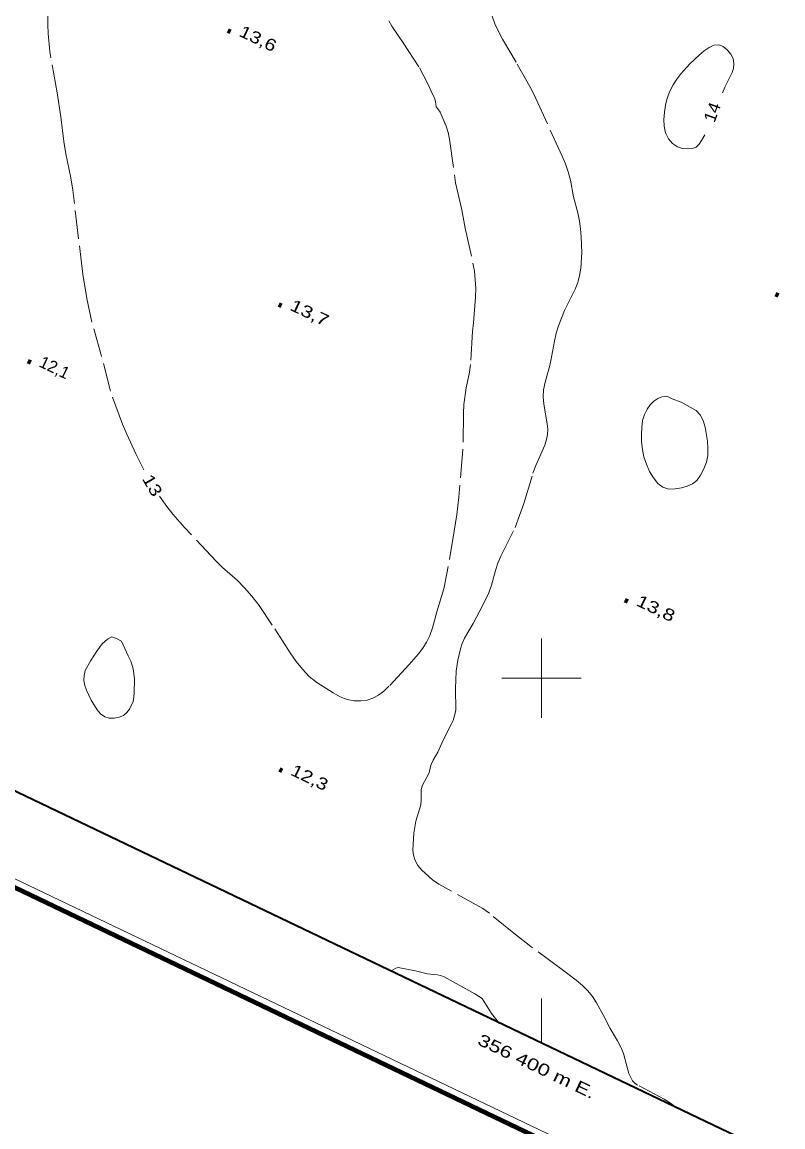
# Model space of a CAD drawing. Extents: x 355726 to 357533, y 5103782 to 5105258.
# Drawn here: x 356334.6 to 356430.4, y 5104143.5 to 5104282.7 of the extents above; entities that cross this region are included whole.
import ezdxf
from ezdxf.enums import TextEntityAlignment as Align

# ---------------------------------------------------------------- set-up
doc = ezdxf.new("R2010")
doc.units = 0
doc.header["$LTSCALE"] = 0.6
doc.linetypes.add('LONG_DASHED', pattern=[7.5, 6, -1.5])
for name, color, linetype, lineweight in [('2', 7, 'LONG_DASHED', 13), ('3', 7, 'Continuous', 140), ('60', 7, 'Continuous', 13), ('61', 7, 'Continuous', 13)]:
    doc.layers.add(name, color=color, linetype=linetype, lineweight=lineweight)

msp = doc.modelspace()

# ---------------------------------------------------------------- linework, layer by layer
at = {"layer": '2'}
for points in [[(356349.91, 5104226.28), (356348.89, 5104228.3), (356347.76, 5104230.76), (356347.23, 5104232.05), (356345.69, 5104236.18), (356344.57, 5104240.58), (356343.37, 5104244.88), (356342.7, 5104247.88), (356342.21, 5104250.92), (356340.95, 5104261.54), (356340.7, 5104263.09), (356340.09, 5104266.12), (356339.84, 5104267.65), (356339.45, 5104270.76), (356338.99, 5104273.79), (356338.04, 5104279), (356337.84, 5104281.28), (356337.79, 5104282.38), (356337.8, 5104283.45)], [(356380.75, 5104282.87), (356381.14, 5104282.21), (356382.59, 5104280.09), (356384.64, 5104276.94), (356385.73, 5104274.86), (356386.25, 5104273.63), (356386.51, 5104273.15), (356386.65, 5104272.68), (356386.73, 5104272.01), (356386.96, 5104271.79), (356387.23, 5104271.34), (356388.01, 5104269.59), (356388.24, 5104268.8), (356388.42, 5104267.93), (356389.17, 5104262.46), (356389.98, 5104259.04), (356390.39, 5104256.72), (356391.37, 5104252.34), (356391.55, 5104251.3), (356391.72, 5104249.11)], [(356416.87, 5104146.01), (356416.13, 5104146.55), (356415.47, 5104146.95), (356412.1, 5104148.74), (356411.76, 5104148.96), (356411.48, 5104149.28), (356411.02, 5104150.17), (356410.33, 5104152.7), (356410, 5104153.5), (356409.59, 5104154.3), (356408.65, 5104155.88), (356407.83, 5104157.51), (356406.94, 5104159.11), (356406.43, 5104159.91), (356405.85, 5104160.63), (356405.17, 5104161.3), (356404.39, 5104161.95), (356402.5, 5104163.38), (356398.44, 5104166.37), (356396.71, 5104167.71), (356393.44, 5104170.38), (356392.59, 5104171), (356387.9, 5104173.58), (356387.08, 5104174.07), (356386.29, 5104174.62), (356384.92, 5104175.8), (356384.42, 5104176.42), (356384.08, 5104177.05), (356383.86, 5104177.7), (356383.78, 5104178.33), (356383.92, 5104180.48), (356384.16, 5104182.01), (356384.8, 5104184.05), (356384.86, 5104184.7), (356384.84, 5104185.98), (356385.03, 5104186.51), (356385.79, 5104188.01), (356386.09, 5104189.12), (356386.35, 5104189.67), (356386.93, 5104190.68), (356387.6, 5104192.2), (356388.65, 5104194.24), (356388.86, 5104194.7), (356389.13, 5104195.61), (356389.19, 5104196.04), (356389.15, 5104198.73), (356389.27, 5104200.88), (356389.46, 5104202.3), (356389.78, 5104203.72), (356389.99, 5104204.4), (356390.28, 5104205.05), (356391.4, 5104206.9), (356392.54, 5104209.05), (356393.37, 5104210.78), (356393.7, 5104211.72), (356394.2, 5104213.59), (356394.51, 5104214.49), (356394.87, 5104215.38), (356396.68, 5104219.01), (356397.77, 5104222.01), (356398.93, 5104225.84), (356399.29, 5104226.8), (356400.44, 5104229.38), (356400.65, 5104230.08), (356400.75, 5104230.72), (356400.78, 5104231.38), (356400.72, 5104232.09), (356400.28, 5104234.54), (356400.21, 5104235.43), (356400.27, 5104236.37), (356400.45, 5104237.34), (356401.04, 5104239.44), (356401.28, 5104240.49), (356401.63, 5104242.51), (356401.85, 5104243.49), (356402.15, 5104244.44), (356402.89, 5104246.36), (356404.25, 5104249.03), (356404.6, 5104249.87), (356404.81, 5104250.76), (356404.94, 5104251.71), (356405.07, 5104253.66), (356405, 5104255.63), (356404.9, 5104256.65), (356404.78, 5104257.63), (356404.58, 5104258.65), (356404.05, 5104260.68), (356403.64, 5104262.79), (356403.38, 5104263.83), (356403.02, 5104264.83), (356402.6, 5104265.8), (356399.3, 5104273.07), (356398.71, 5104274.28), (356396.82, 5104277.65), (356395.09, 5104280.54), (356394.59, 5104281.53), (356394.14, 5104282.49), (356393.77, 5104283.44)], [(356420.56, 5104268.51), (356420.18, 5104267.8), (356419.85, 5104267.3), (356419.47, 5104266.96), (356418.99, 5104266.76), (356418.43, 5104266.72), (356417.78, 5104266.78), (356417.12, 5104267), (356416.51, 5104267.41), (356415.99, 5104268.01), (356415.64, 5104268.74), (356415.46, 5104269.58), (356415.43, 5104270.44), (356415.48, 5104271.34), (356415.63, 5104272.24), (356415.85, 5104273.12), (356416.18, 5104273.99), (356416.58, 5104274.78), (356417.05, 5104275.51), (356417.56, 5104276.19), (356418.7, 5104277.44), (356419.92, 5104278.59), (356420.51, 5104279.09), (356421.12, 5104279.51), (356421.72, 5104279.79), (356422.33, 5104279.83), (356422.89, 5104279.61), (356423.41, 5104279.23), (356423.86, 5104278.68), (356424.14, 5104278.11), (356424.24, 5104277.48), (356424.2, 5104276.86), (356424.04, 5104276.36), (356423.08, 5104274.51), (356422.79, 5104273.8)], [(356391.72, 5104249.11), (356391.7, 5104248.04), (356391.44, 5104244.8), (356391.31, 5104243.7), (356391.07, 5104239.55), (356390.95, 5104238.58), (356390.53, 5104236.62), (356390.23, 5104234.49), (356390.16, 5104233.36), (356390.11, 5104228.84), (356389.58, 5104222.82), (356389.33, 5104220.66), (356389.01, 5104218.54), (356388.09, 5104213.21), (356387.7, 5104211.26), (356386.82, 5104208.37), (356386.28, 5104206.36), (356385.94, 5104205.41), (356385.51, 5104204.57), (356385.04, 5104203.8), (356384.49, 5104203.09), (356383.34, 5104201.73), (356380.78, 5104199), (356380.14, 5104198.36), (356379.47, 5104197.86), (356378.76, 5104197.5), (356378.02, 5104197.26), (356377.24, 5104197.15), (356376.41, 5104197.16), (356375.53, 5104197.33), (356374.65, 5104197.66), (356373.74, 5104198.16), (356371.71, 5104199.45), (356370.75, 5104200.23), (356369.88, 5104201.13), (356369.08, 5104202.12), (356368.32, 5104203.19), (356366.09, 5104206.71), (356364.43, 5104209.19), (356363.52, 5104210.34), (356362.59, 5104211.42), (356361.64, 5104212.36), (356359.81, 5104213.96), (356358.98, 5104214.79), (356355.03, 5104219.01), (356353.54, 5104220.7), (356352.79, 5104221.65), (356351.87, 5104222.96)]]:
    msp.add_lwpolyline(points, dxfattribs=at)
msp.add_lwpolyline([(356417.59, 5104234.79), (356419.47, 5104233.76), (356419.98, 5104233.2), (356420.36, 5104232.49), (356420.64, 5104231.65), (356420.92, 5104229.9), (356420.97, 5104228.97), (356420.95, 5104228.08), (356420.78, 5104227.22), (356420.45, 5104226.38), (356420.04, 5104225.59), (356419.57, 5104224.95), (356419.03, 5104224.51), (356418.37, 5104224.2), (356417.64, 5104223.99), (356416.85, 5104223.87), (356416.04, 5104223.84), (356415.29, 5104224.08), (356414.66, 5104224.55), (356414.1, 5104225.25), (356413.6, 5104226.08), (356413.21, 5104226.99), (356412.9, 5104227.91), (356412.72, 5104228.84), (356412.61, 5104229.79), (356412.58, 5104230.73), (356412.63, 5104231.63), (356412.74, 5104232.51), (356412.97, 5104233.26), (356413.3, 5104233.92), (356413.71, 5104234.45), (356414.17, 5104234.91), (356414.66, 5104235.26), (356415.16, 5104235.46), (356415.62, 5104235.54), (356415.96, 5104235.47), (356416.45, 5104235.21)], close=True, dxfattribs=at)
at = {"layer": '2', "linetype": 'Continuous'}
msp.add_lwpolyline([(356347.94, 5104202.83), (356348.27, 5104202.16), (356348.5, 5104201.38), (356348.6, 5104200.93), (356348.72, 5104199.87), (356348.7, 5104198.18), (356348.65, 5104197.63), (356348.54, 5104197.09), (356348.08, 5104196.12), (356347.76, 5104195.69), (356347.34, 5104195.32), (356346.78, 5104195.09), (356346.16, 5104194.96), (356345.55, 5104194.96), (356344.97, 5104195.16), (356344.45, 5104195.53), (356344.02, 5104196.03), (356343.28, 5104197.24), (356342.67, 5104198.51), (356342.47, 5104199.11), (356342.36, 5104199.72), (356342.37, 5104200.34), (356342.52, 5104200.98), (356343.21, 5104202.24), (356343.99, 5104203.42), (356344.66, 5104204.33), (356345.33, 5104204.94), (356345.86, 5104205.21), (356346.44, 5104205.03), (356347.1, 5104204.66)], close=True, dxfattribs=at)
msp.add_lwpolyline([(356381.06, 5104163.15), (356381.66, 5104163.48), (356381.93, 5104163.55), (356384.14, 5104163.11), (356385.6, 5104162.75), (356386.88, 5104162.63), (356387.29, 5104162.55), (356387.72, 5104162.36), (356391.59, 5104160.22), (356392.52, 5104159.65), (356393.72, 5104157.76), (356394.55, 5104156.69)], dxfattribs=at)
at = {"layer": '3'}
for p, q in [((356360.48, 5104281.65), (356360.84, 5104281.48)), ((356429.5, 5104248.42), (356429.86, 5104248.25)), ((356366.89, 5104247.11), (356367.25, 5104246.94)), ((356335.29, 5104239.97), (356335.65, 5104239.8)), ((356410.51, 5104209.86), (356410.87, 5104209.69)), ((356366.98, 5104188.51), (356367.34, 5104188.34))]:
    msp.add_line(p, q, dxfattribs=at)
at = {"layer": '60', "lineweight": 158}
msp.add_lwpolyline([(355725.74, 5104464.62), (357152.72, 5103781.6), (357532.66, 5104575.38), (356105.68, 5105258.4)], close=True, dxfattribs=at)
at = {"layer": '60'}
msp.add_lwpolyline([(355727.1, 5104465.08), (357152.24, 5103782.93), (357531.32, 5104574.91), (356106.18, 5105257.06)], close=True, dxfattribs=at)
at = {"layer": '60', "lineweight": 35}
msp.add_lwpolyline([(355740.43, 5104469.78), (356913.03, 5103908.53), (357283.46, 5104682.46), (356110.86, 5105243.71)], close=True, dxfattribs=at)
at = {"layer": '61'}
for p, q in [((356400, 5104195), (356400, 5104205)), ((356395, 5104200), (356405, 5104200)), ((356400, 5104154.09), (356400, 5104159.63))]:
    msp.add_line(p, q, dxfattribs=at)

# ---------------------------------------------------------------- texts
at = {"layer": '2'}
for s, rotation, width, p in [('14', 70.028, 1.1, (356422.21, 5104271.09)), ('13', 300.036, 1.25, (356350.33, 5104223.95))]:
    msp.add_text(s, height=1.5, rotation=rotation, dxfattribs=dict(at, width=width)).set_placement(p, align=Align.CENTER)
at = {"layer": '3'}
for s, width, p in [('13,6   ', 1.25, (356361.77, 5104281.01)), ('13,7   ', 1.3, (356368.18, 5104246.48)), ('13,8   ', 1.3, (356411.8, 5104209.24)), ('12,3   ', 1.25, (356368.27, 5104187.88))]:
    msp.add_text(s, height=1.5, rotation=334.423, dxfattribs=dict(at, width=width)).set_placement(p)
msp.add_text('12,1   ', height=1.5, rotation=334.423, dxfattribs=at).set_placement((356336.58, 5104239.34))
at = {"layer": '61', "width": 1.35}
msp.add_text(' 356 400 m E.', height=1.5, rotation=334.42, dxfattribs=at).set_placement((356398.74, 5104150.59), align=Align.CENTER)

doc.saveas('drawing.dxf')
